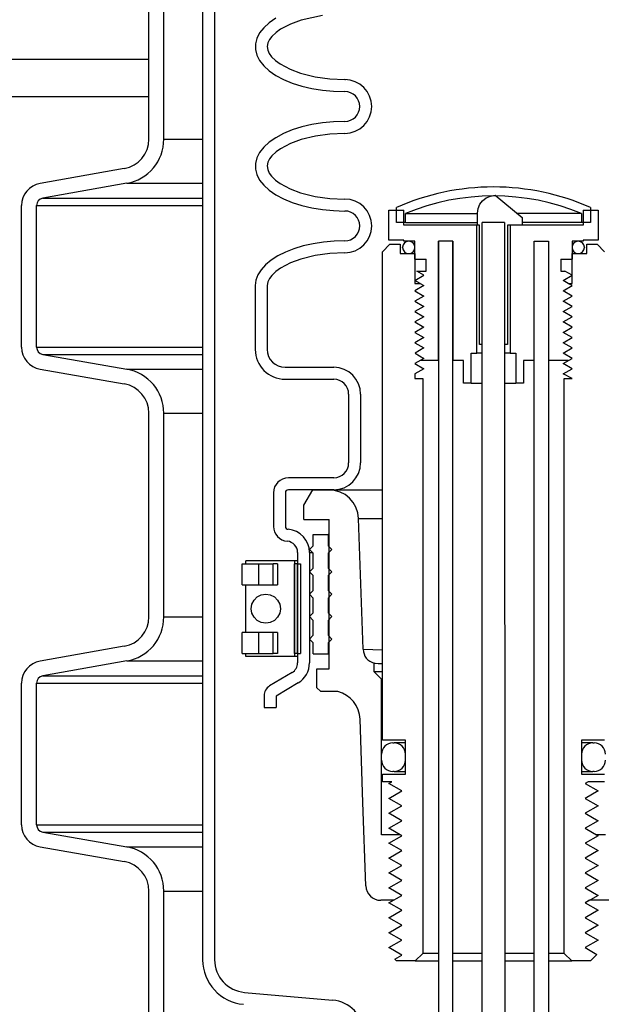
# Model space of a CAD drawing. Extents: x 1529 to 4201, y -422 to 622.
# Tile 386 of 460: x 3573.5 to 3578.36, y 487.89 to 496.12. Entities that reach past the tile are written whole.
import ezdxf

# ---------------------------------------------------------------- set-up
doc = ezdxf.new("R2010")
doc.units = 0
doc.header["$MEASUREMENT"] = 0
doc.layers.add('SPILL-BUCKET', color=1, linetype='CONTINUOUS')
doc.layers.add('TANK-SLAB', color=6, linetype='CONTINUOUS')

msp = doc.modelspace()

# ---------------------------------------------------------------- linework, layer by layer
at = {"layer": 'SPILL-BUCKET', "color": 1, "linetype": 'Continuous'}
for p, q in [((3575.02578, 502.4563), (3575.02578, 488.25874)), ((3575.12572, 502.4563), (3575.12572, 488.25874)), ((3574.57672, 495.12461), (3574.57672, 496.8281)), ((3574.70163, 495.12461), (3574.70163, 496.8281)), ((3575.58281, 496.09869), (3575.53746, 496.05745)), ((3575.63813, 496.13676), (3575.58281, 496.09869)), ((3575.76173, 496.08829), (3575.67879, 496.04438)), ((3575.84962, 496.12074), (3575.76173, 496.08829)), ((3576.03018, 496.16054), (3575.84962, 496.12074)), ((3575.50281, 496.0137), (3575.47941, 495.96811)), ((3575.53746, 496.05745), (3575.50281, 496.0137)), ((3575.64048, 496.0169), (3575.6062, 495.98458)), ((3575.67879, 496.04438), (3575.64048, 496.0169)), ((3575.47941, 495.96811), (3575.46761, 495.92142)), ((3575.5723, 495.93122), (3575.56611, 495.90068)), ((3575.58672, 495.95944), (3575.5723, 495.93122)), ((3575.6062, 495.98458), (3575.58672, 495.95944)), ((3575.46761, 495.92142), (3575.46761, 495.87436)), ((3575.46761, 495.87436), (3575.47941, 495.82767)), ((3575.56611, 495.90068), (3575.57054, 495.86991)), ((3575.57054, 495.86991), (3575.58378, 495.84111)), ((3575.58378, 495.84111), (3575.60268, 495.81522)), ((3575.47941, 495.82767), (3575.50281, 495.78209)), ((3575.50281, 495.78209), (3575.53746, 495.73834)), ((3575.60268, 495.81522), (3575.63644, 495.78216)), ((3575.63644, 495.78216), (3575.67449, 495.75419)), ((3575.53746, 495.73834), (3575.58281, 495.6971)), ((3575.58281, 495.6971), (3575.63813, 495.65902)), ((3575.67449, 495.75419), (3575.75722, 495.70942)), ((3575.75722, 495.70942), (3575.84519, 495.67644)), ((3575.84519, 495.67644), (3575.96645, 495.64579)), ((3575.63813, 495.65902), (3575.70256, 495.62472)), ((3575.70256, 495.62472), (3575.77508, 495.59472)), ((3575.77508, 495.59472), (3575.85455, 495.5695)), ((3575.96645, 495.64579), (3576.09026, 495.62851)), ((3576.09026, 495.62851), (3576.21562, 495.62308)), ((3576.21562, 495.62308), (3576.22161, 495.62308)), ((3575.85455, 495.5695), (3575.93972, 495.54947)), ((3575.93972, 495.54947), (3576.02923, 495.53492)), ((3576.02923, 495.53492), (3576.12168, 495.52611)), ((3576.12168, 495.52611), (3576.21562, 495.52315)), ((3576.12168, 495.27037), (3576.02923, 495.26155)), ((3576.21562, 495.27332), (3576.12168, 495.27037)), ((3575.77508, 495.20175), (3575.70256, 495.17175)), ((3575.85455, 495.22697), (3575.77508, 495.20175)), ((3575.93972, 495.247), (3575.85455, 495.22697)), ((3576.02923, 495.26155), (3575.93972, 495.247)), ((3575.58281, 495.09937), (3575.53746, 495.05814)), ((3575.63813, 495.13745), (3575.58281, 495.09937)), ((3575.70256, 495.17175), (3575.63813, 495.13745)), ((3575.84962, 495.12142), (3575.76173, 495.08898)), ((3575.96941, 495.15127), (3575.84962, 495.12142)), ((3576.0915, 495.1681), (3575.96941, 495.15127)), ((3576.21562, 495.17339), (3576.0915, 495.1681)), ((3575.53746, 495.05814), (3575.50281, 495.01438)), ((3575.64048, 495.01759), (3575.6062, 494.98526)), ((3575.67879, 495.04506), (3575.64048, 495.01759)), ((3575.76173, 495.08898), (3575.67879, 495.04506)), ((3575.47941, 494.9688), (3575.46761, 494.92211)), ((3575.50281, 495.01438), (3575.47941, 494.9688)), ((3575.58672, 494.96013), (3575.5723, 494.9319)), ((3575.6062, 494.98526), (3575.58672, 494.96013)), ((3574.37027, 494.87858), (3573.66666, 494.75451)), ((3575.46761, 494.92211), (3575.46761, 494.87505)), ((3575.46761, 494.87505), (3575.47941, 494.82836)), ((3575.5723, 494.9319), (3575.56611, 494.90137)), ((3575.56611, 494.90137), (3575.57054, 494.8706)), ((3575.57054, 494.8706), (3575.58378, 494.8418)), ((3575.47941, 494.82836), (3575.50281, 494.78278)), ((3575.50281, 494.78278), (3575.53746, 494.73902)), ((3575.58378, 494.8418), (3575.60268, 494.81591)), ((3575.60268, 494.81591), (3575.63644, 494.78284)), ((3575.63644, 494.78284), (3575.67449, 494.75488)), ((3574.39196, 494.75556), (3573.68834, 494.63149)), ((3575.53746, 494.73902), (3575.58281, 494.69778)), ((3575.58281, 494.69778), (3575.63813, 494.6597)), ((3575.67449, 494.75488), (3575.75722, 494.71011)), ((3575.75722, 494.71011), (3575.84519, 494.67712)), ((3575.63813, 494.6597), (3575.70256, 494.6254)), ((3575.70256, 494.6254), (3575.77508, 494.5954)), ((3575.84519, 494.67712), (3575.96645, 494.64648)), ((3575.96645, 494.64648), (3576.09026, 494.62919)), ((3576.09026, 494.62919), (3576.21562, 494.62377)), ((3577.34501, 494.57981), (3577.36839, 494.6103)), ((3577.36839, 494.6103), (3577.39894, 494.63339)), ((3577.39894, 494.63339), (3577.4344, 494.64835)), ((3577.4344, 494.64835), (3577.47236, 494.65512)), ((3577.47236, 494.65512), (3577.7001, 494.46852)), ((3573.51182, 493.38546), (3573.51182, 494.56999)), ((3573.63673, 493.38546), (3573.63673, 494.56999)), ((3575.77508, 494.5954), (3575.85455, 494.57019)), ((3575.85455, 494.57019), (3575.93972, 494.55015)), ((3575.93972, 494.55015), (3576.02923, 494.5356)), ((3576.02923, 494.5356), (3576.12168, 494.52679)), ((3576.12168, 494.52679), (3576.21562, 494.52383)), ((3576.58472, 494.53098), (3576.70963, 494.53098)), ((3576.58472, 494.28115), (3576.58472, 494.53098)), ((3576.70963, 494.40606), (3576.70963, 494.53098)), ((3577.32496, 494.506), (3577.33015, 494.54425)), ((3577.33015, 494.54425), (3577.34501, 494.57981)), ((3578.20861, 494.53098), (3578.33352, 494.53098)), ((3578.20861, 494.53098), (3578.20861, 494.40606)), ((3578.33352, 494.53098), (3578.33352, 494.28115)), ((3577.32496, 494.40606), (3577.32496, 494.506)), ((3577.7001, 494.46852), (3577.7001, 494.40606)), ((3577.31857, 494.40606), (3576.70963, 494.40606)), ((3577.31857, 493.3343), (3577.31857, 494.40606)), ((3577.34201, 494.40606), (3577.32496, 494.40606)), ((3577.34201, 493.40675), (3577.34201, 494.40606)), ((3577.36482, 493.40675), (3577.36482, 494.42819)), ((3577.55219, 494.42819), (3577.55219, 493.40675)), ((3577.7001, 494.40606), (3577.57623, 494.40606)), ((3577.57623, 494.40606), (3577.57623, 493.40675)), ((3577.59968, 494.40606), (3577.59968, 493.3343)), ((3578.20861, 494.40606), (3577.59968, 494.40606)), ((3576.70963, 494.28115), (3576.58472, 494.28115)), ((3576.70963, 494.27116), (3576.70963, 494.28115)), ((3578.33352, 494.28115), (3578.20861, 494.28115)), ((3578.20861, 494.28115), (3578.20861, 494.27116)), ((3575.78986, 494.20767), (3575.71862, 494.17976)), ((3575.86732, 494.23108), (3575.78986, 494.20767)), ((3575.94985, 494.24965), (3575.86732, 494.23108)), ((3576.03626, 494.26311), (3575.94985, 494.24965)), ((3576.12528, 494.27127), (3576.03626, 494.26311)), ((3576.21562, 494.274), (3576.12528, 494.27127)), ((3576.80207, 494.27116), (3576.70963, 494.27116)), ((3576.80207, 494.12126), (3576.80207, 494.27116)), ((3576.99944, 494.27116), (3576.99944, 482.96388)), ((3576.99944, 493.27184), (3576.99944, 494.27116)), ((3577.11935, 494.27116), (3576.99944, 494.27116)), ((3577.11935, 482.96388), (3577.11935, 494.27116)), ((3577.11935, 494.27116), (3577.11935, 493.27184)), ((3577.79889, 494.27116), (3577.91881, 494.27116)), ((3577.79889, 494.27116), (3577.91881, 494.27116)), ((3577.79889, 482.96388), (3577.79889, 494.27116)), ((3577.79889, 493.27184), (3577.79889, 494.27116)), ((3577.91881, 494.27116), (3577.91881, 493.27184)), ((3577.91881, 494.27116), (3577.91881, 482.96388)), ((3578.11617, 494.27116), (3578.11617, 494.12126)), ((3578.20861, 494.27116), (3578.11617, 494.27116)), ((3575.5988, 494.11214), (3575.55198, 494.07341)), ((3575.65462, 494.14776), (3575.5988, 494.11214)), ((3575.71862, 494.17976), (3575.65462, 494.14776)), ((3575.84832, 494.1217), (3575.75997, 494.08889)), ((3575.96853, 494.15179), (3575.84832, 494.1217)), ((3576.09105, 494.16875), (3575.96853, 494.15179)), ((3576.21562, 494.17407), (3576.09105, 494.16875)), ((3576.80207, 494.12126), (3576.89701, 494.12126)), ((3576.89701, 494.02133), (3576.89701, 494.12126)), ((3578.02124, 494.12126), (3578.02124, 494.02133)), ((3578.02124, 494.12126), (3578.11617, 494.12126)), ((3575.51484, 494.03215), (3575.48791, 493.98894)), ((3575.55198, 494.07341), (3575.51484, 494.03215)), ((3575.67662, 494.04435), (3575.63862, 494.0168)), ((3575.75997, 494.08889), (3575.67662, 494.04435)), ((3575.48791, 493.98894), (3575.4716, 493.94443)), ((3575.58546, 493.95893), (3575.57146, 493.93039)), ((3575.60476, 493.98433), (3575.58546, 493.95893)), ((3575.63862, 494.0168), (3575.60476, 493.98433)), ((3576.80207, 493.94288), (3576.87736, 493.98635)), ((3576.81678, 494.02133), (3576.89701, 494.02133)), ((3576.87736, 493.98635), (3576.81678, 494.02133)), ((3578.02124, 494.02133), (3578.05559, 494.02133)), ((3578.04088, 493.94288), (3578.11617, 493.98635)), ((3578.11617, 493.98635), (3578.05559, 494.02133)), ((3575.4716, 493.94443), (3575.46613, 493.89926)), ((3575.46613, 493.89926), (3575.46613, 493.36595)), ((3575.57146, 493.93039), (3575.56606, 493.89926)), ((3575.56606, 493.89926), (3575.56606, 493.36595)), ((3576.84448, 493.9184), (3576.80207, 493.94288)), ((3578.08329, 493.9184), (3578.04088, 493.94288)), ((3577.36482, 493.40675), (3577.34201, 493.40675)), ((3577.57623, 493.40675), (3577.55219, 493.40675)), ((3573.68834, 493.32395), (3574.39196, 493.19988)), ((3577.27175, 493.3343), (3577.31857, 493.3343)), ((3577.27175, 493.08447), (3577.27175, 493.3343)), ((3577.33063, 493.3343), (3577.31857, 493.3343)), ((3577.36475, 493.3343), (3577.33063, 493.3343)), ((3577.58727, 493.3343), (3577.55224, 493.3343)), ((3577.59968, 493.3343), (3577.58727, 493.3343)), ((3577.59968, 493.3343), (3577.64649, 493.3343)), ((3577.64649, 493.3343), (3577.64649, 493.08447)), ((3575.71596, 493.21605), (3576.12254, 493.21605)), ((3576.99944, 493.27184), (3576.84448, 493.27184)), ((3577.20929, 493.27184), (3577.11935, 493.27184)), ((3577.20929, 493.08447), (3577.20929, 493.27184)), ((3577.79889, 493.27184), (3577.70895, 493.27184)), ((3577.70895, 493.27184), (3577.70895, 493.08447)), ((3578.08328, 493.27184), (3577.91881, 493.27184)), ((3573.66666, 493.20093), (3574.37027, 493.07687)), ((3575.71596, 493.11612), (3576.12254, 493.11612)), ((3577.27175, 493.08447), (3577.20929, 493.08447)), ((3577.27175, 493.08447), (3577.27809, 493.08447)), ((3577.27809, 493.08447), (3577.29667, 493.08447)), ((3577.29667, 493.08447), (3577.32624, 493.08447)), ((3577.32624, 493.08447), (3577.3648, 493.08447)), ((3577.55219, 493.08447), (3577.59124, 493.08447)), ((3577.59124, 493.08447), (3577.62121, 493.08447)), ((3577.62121, 493.08447), (3577.64006, 493.08447)), ((3577.64006, 493.08447), (3577.64649, 493.08447)), ((3577.70895, 493.08447), (3577.64649, 493.08447)), ((3576.24745, 492.99121), (3576.24745, 492.41585)), ((3576.34738, 492.99121), (3576.34738, 492.41585)), ((3574.57672, 491.12735), (3574.57672, 492.83083)), ((3574.70163, 491.12735), (3574.70163, 492.83083)), ((3576.12254, 492.29093), (3575.74342, 492.29093)), ((3575.6185, 492.16602), (3575.6185, 491.88496)), ((3575.71844, 492.16602), (3575.71844, 491.88496)), ((3576.12254, 492.191), (3575.74342, 492.191)), ((3575.82024, 491.66701), (3575.82024, 490.74218)), ((3575.92017, 491.66701), (3575.92017, 490.74218)), ((3575.35565, 491.39598), (3575.35565, 491.57086)), ((3575.35565, 491.57086), (3575.36184, 491.57086)), ((3575.36184, 491.57086), (3575.38009, 491.57086)), ((3575.38009, 491.57086), (3575.40944, 491.57086)), ((3575.38063, 491.57086), (3575.38259, 491.57086)), ((3575.38259, 491.57086), (3575.38844, 491.57086)), ((3575.39434, 491.59584), (3575.38844, 491.59584)), ((3575.38844, 491.57086), (3575.38844, 491.59584)), ((3575.41169, 491.59584), (3575.39434, 491.59584)), ((3575.40944, 491.57086), (3575.44835, 491.57086)), ((3575.43949, 491.59584), (3575.41169, 491.59584)), ((3575.47612, 491.59584), (3575.43949, 491.59584)), ((3575.44835, 491.57086), (3575.49478, 491.57086)), ((3575.51944, 491.59584), (3575.47612, 491.59584)), ((3575.49478, 491.57086), (3575.55875, 491.57086)), ((3575.49478, 491.57086), (3575.49478, 491.39598)), ((3575.56696, 491.59584), (3575.51944, 491.59584)), ((3575.55875, 491.57086), (3575.61663, 491.57086)), ((3575.61589, 491.59584), (3575.56696, 491.59584)), ((3575.6634, 491.59584), (3575.61589, 491.59584)), ((3575.653, 491.57086), (3575.61662, 491.57086)), ((3575.61662, 491.39598), (3575.61662, 491.57086)), ((3575.653, 491.57086), (3575.653, 491.39598)), ((3575.70673, 491.59584), (3575.6634, 491.59584)), ((3575.74336, 491.59584), (3575.70673, 491.59584)), ((3575.77116, 491.59584), (3575.74336, 491.59584)), ((3575.78851, 491.59584), (3575.77116, 491.59584)), ((3575.79441, 491.59584), (3575.78851, 491.59584)), ((3575.79441, 491.59584), (3575.79441, 490.79639)), ((3575.79441, 491.57086), (3575.79484, 491.57086)), ((3575.80751, 491.59584), (3575.79442, 491.59584)), ((3575.79484, 491.57086), (3575.79526, 491.57086)), ((3575.82024, 491.57086), (3575.79526, 491.57086)), ((3575.79526, 490.82137), (3575.79526, 491.57086)), ((3575.82024, 491.59584), (3575.80751, 491.59584)), ((3575.82024, 491.57086), (3575.82024, 490.82137)), ((3575.82024, 490.82137), (3575.82024, 491.57086)), ((3575.82024, 491.57086), (3575.84522, 491.57086)), ((3575.84522, 491.57086), (3575.84522, 490.82137)), ((3575.35565, 491.39598), (3575.36184, 491.39598)), ((3575.36184, 491.39598), (3575.38009, 491.39598)), ((3575.38009, 491.39598), (3575.40944, 491.39598)), ((3575.38063, 491.39598), (3575.38259, 491.39598)), ((3575.38259, 491.39598), (3575.38844, 491.39598)), ((3575.38844, 490.99625), (3575.38844, 491.39597)), ((3575.40944, 491.39598), (3575.44836, 491.39598)), ((3575.44836, 491.39598), (3575.49478, 491.39598)), ((3575.49478, 491.39598), (3575.55875, 491.39598)), ((3575.55875, 491.39598), (3575.61663, 491.39598)), ((3575.61662, 491.39598), (3575.653, 491.39598)), ((3575.79441, 491.39598), (3575.79484, 491.39598)), ((3575.79484, 491.39598), (3575.79526, 491.39598)), ((3575.79517, 491.28784), (3575.79443, 491.28874)), ((3575.36184, 490.99625), (3575.35565, 490.99625)), ((3575.35565, 490.82137), (3575.35565, 490.99625)), ((3575.38009, 490.99625), (3575.36184, 490.99625)), ((3575.40944, 490.99625), (3575.38009, 490.99625)), ((3575.38259, 490.99625), (3575.38063, 490.99625)), ((3575.38844, 490.99625), (3575.38259, 490.99625)), ((3575.44836, 490.99625), (3575.40944, 490.99625)), ((3575.49478, 490.99625), (3575.44836, 490.99625)), ((3575.55875, 490.99625), (3575.49478, 490.99625)), ((3575.49478, 490.99625), (3575.49478, 490.82137)), ((3575.61663, 490.99625), (3575.55875, 490.99625)), ((3575.61662, 490.82137), (3575.61662, 490.99625)), ((3575.653, 490.99625), (3575.61662, 490.99625)), ((3575.653, 490.99625), (3575.653, 490.82137)), ((3575.79484, 490.99625), (3575.79441, 490.99625)), ((3575.79526, 490.99625), (3575.79484, 490.99625)), ((3574.37027, 490.88131), (3573.66666, 490.75725)), ((3575.35565, 490.82137), (3575.36184, 490.82137)), ((3575.36184, 490.82137), (3575.38009, 490.82137)), ((3575.38009, 490.82137), (3575.40944, 490.82137)), ((3575.38063, 490.82137), (3575.38259, 490.82137)), ((3575.38259, 490.82137), (3575.38844, 490.82137)), ((3575.38844, 490.79639), (3575.38844, 490.82137)), ((3575.40944, 490.82137), (3575.44835, 490.82137)), ((3575.44835, 490.82137), (3575.49478, 490.82137)), ((3575.49478, 490.82137), (3575.55875, 490.82137)), ((3575.55875, 490.82137), (3575.61663, 490.82137)), ((3575.653, 490.82137), (3575.61662, 490.82137)), ((3575.79441, 490.82137), (3575.79484, 490.82137)), ((3575.79484, 490.82137), (3575.79526, 490.82137)), ((3575.82024, 490.82137), (3575.79526, 490.82137)), ((3575.82024, 490.82137), (3575.84522, 490.82137)), ((3574.39196, 490.75829), (3573.68834, 490.63423)), ((3575.39434, 490.79639), (3575.38844, 490.79639)), ((3575.41169, 490.79639), (3575.39434, 490.79639)), ((3575.43949, 490.79639), (3575.41169, 490.79639)), ((3575.47612, 490.79639), (3575.43949, 490.79639)), ((3575.51944, 490.79639), (3575.47612, 490.79639)), ((3575.56696, 490.79639), (3575.51944, 490.79639)), ((3575.61589, 490.79639), (3575.56696, 490.79639)), ((3575.6634, 490.79639), (3575.61589, 490.79639)), ((3575.70673, 490.79639), (3575.6634, 490.79639)), ((3575.74336, 490.79639), (3575.70673, 490.79639)), ((3575.77116, 490.79639), (3575.74336, 490.79639)), ((3575.78851, 490.79639), (3575.77116, 490.79639)), ((3575.79441, 490.79639), (3575.78851, 490.79639)), ((3575.80751, 490.79639), (3575.79442, 490.79639)), ((3575.82024, 490.79639), (3575.80751, 490.79639)), ((3575.77455, 490.66172), (3575.58613, 490.54932)), ((3573.51182, 489.38819), (3573.51182, 490.57272)), ((3573.63673, 489.38819), (3573.63673, 490.57272)), ((3575.82574, 490.5759), (3575.64037, 490.46532)), ((3575.54043, 490.46887), (3575.54043, 490.36856)), ((3575.64037, 490.46532), (3575.64037, 490.36856)), ((3575.54043, 490.36856), (3575.64037, 490.36856)), ((3576.66304, 490.07302), (3576.6362, 490.07302)), ((3576.72213, 490.07302), (3576.66304, 490.07302)), ((3576.63621, 489.83319), (3576.66306, 489.83319)), ((3576.66306, 489.83319), (3576.72213, 489.83319)), ((3573.68834, 489.32668), (3574.39196, 489.20262)), ((3576.67977, 489.30414), (3576.52226, 489.30414)), ((3578.39598, 489.30414), (3578.32039, 489.30414)), ((3573.66666, 489.20367), (3574.37027, 489.0796)), ((3574.57672, 487.62974), (3574.57672, 488.83357)), ((3574.70163, 487.62974), (3574.70163, 488.83357)), ((3578.26243, 488.75585), (3578.22534, 488.73444)), ((3578.53529, 488.75585), (3578.26607, 488.75585)), ((3575.37658, 487.98498), (3576.1126, 487.92058))]:
    msp.add_line(p, q, dxfattribs=at)
at = {"layer": 'SPILL-BUCKET', "color": 7}
for p, q in [((3574.70163, 495.12461), (3575.02578, 495.12461)), ((3574.39196, 494.75556), (3575.02578, 494.75556)), ((3573.68834, 494.6315), (3575.02578, 494.6315)), ((3573.63673, 494.56999), (3575.02578, 494.56999)), ((3576.72213, 494.50315), (3577.32496, 494.50315)), ((3578.19612, 494.50315), (3577.65784, 494.50315)), ((3576.72213, 494.4282), (3577.32496, 494.4282)), ((3578.19612, 494.4282), (3577.7001, 494.4282)), ((3573.63673, 493.38546), (3575.02578, 493.38546)), ((3573.68834, 493.32395), (3575.02578, 493.32395)), ((3574.39196, 493.19989), (3575.02578, 493.19989)), ((3574.70163, 492.83083), (3575.02578, 492.83083)), ((3576.08043, 492.191), (3576.52976, 492.191)), ((3576.3301, 491.94989), (3576.52976, 491.94989)), ((3574.70163, 491.12735), (3575.02578, 491.12735)), ((3576.3683, 490.85618), (3576.52976, 490.85067)), ((3574.39196, 490.75829), (3575.02578, 490.75829)), ((3573.63673, 490.57272), (3575.02578, 490.57272)), ((3573.68834, 490.63423), (3575.02578, 490.63423)), ((3573.63673, 489.38819), (3575.02578, 489.38819)), ((3573.68834, 489.32668), (3575.02578, 489.32668)), ((3574.39196, 489.20262), (3575.02578, 489.20262)), ((3574.70163, 488.83357), (3575.02578, 488.83357))]:
    msp.add_line(p, q, dxfattribs=at)
at = {"layer": 'SPILL-BUCKET', "color": 7, "linetype": 'Continuous'}
for p, q in [((3576.64718, 494.4282), (3576.64718, 494.55251)), ((3578.27107, 494.55251), (3578.27107, 494.4282)), ((3576.72213, 494.4282), (3576.72213, 494.50315)), ((3578.19612, 494.50315), (3578.19612, 494.4282)), ((3576.72213, 494.4282), (3576.64718, 494.4282)), ((3578.27107, 494.4282), (3578.19612, 494.4282)), ((3575.95015, 491.81626), (3576.07507, 491.81626)), ((3575.95015, 491.72257), (3575.95015, 491.81626)), ((3576.07507, 491.81626), (3576.07507, 491.72257)), ((3576.07719, 491.81626), (3576.07507, 491.81626)), ((3576.08354, 491.81626), (3576.07719, 491.81626)), ((3575.91892, 491.69134), (3575.95015, 491.72257)), ((3576.07719, 491.72257), (3576.07507, 491.72257)), ((3576.07507, 491.72257), (3576.10629, 491.69134)), ((3576.08354, 491.72257), (3576.07719, 491.72257)), ((3575.95015, 491.66012), (3575.91892, 491.69134)), ((3575.92017, 491.66701), (3575.92595, 491.66701)), ((3575.92595, 491.66701), (3575.94329, 491.66701)), ((3575.95015, 491.5352), (3575.95015, 491.66012)), ((3576.10629, 491.69134), (3576.07507, 491.66012)), ((3576.07507, 491.66012), (3576.07507, 491.5352)), ((3576.07719, 491.66012), (3576.07507, 491.66012)), ((3576.08354, 491.66012), (3576.07719, 491.66012)), ((3575.91892, 491.50397), (3575.95015, 491.5352)), ((3575.95015, 491.47274), (3575.91892, 491.50397)), ((3575.95015, 491.34783), (3575.95015, 491.47274)), ((3576.07719, 491.5352), (3576.07507, 491.5352)), ((3576.07507, 491.5352), (3576.10629, 491.50397)), ((3576.10629, 491.50397), (3576.07507, 491.47274)), ((3576.07507, 491.47274), (3576.07507, 491.34783)), ((3576.07719, 491.47274), (3576.07507, 491.47274)), ((3576.08354, 491.5352), (3576.07719, 491.5352)), ((3576.08354, 491.47274), (3576.07719, 491.47274)), ((3575.48296, 491.2939), (3575.51695, 491.31107)), ((3575.51695, 491.31107), (3575.55463, 491.31698)), ((3575.55463, 491.31698), (3575.59231, 491.31107)), ((3575.59231, 491.31107), (3575.6263, 491.2939)), ((3575.91892, 491.3166), (3575.95015, 491.34783)), ((3575.95015, 491.28537), (3575.91892, 491.3166)), ((3576.07507, 491.34783), (3576.10629, 491.3166)), ((3576.07719, 491.34783), (3576.07507, 491.34783)), ((3576.10629, 491.3166), (3576.07507, 491.28537)), ((3576.08354, 491.34783), (3576.07719, 491.34783)), ((3575.43269, 491.19612), (3575.43866, 491.23347)), ((3575.43866, 491.23347), (3575.45598, 491.26716)), ((3575.45598, 491.26716), (3575.48296, 491.2939)), ((3575.6263, 491.2939), (3575.65327, 491.26716)), ((3575.65327, 491.26716), (3575.67059, 491.23347)), ((3575.67059, 491.23347), (3575.67656, 491.19612)), ((3575.95015, 491.16046), (3575.95015, 491.28537)), ((3576.07507, 491.28537), (3576.07507, 491.16046)), ((3576.07719, 491.28537), (3576.07507, 491.28537)), ((3576.08354, 491.28537), (3576.07719, 491.28537)), ((3575.43866, 491.15877), (3575.43269, 491.19612)), ((3575.45598, 491.12507), (3575.43866, 491.15877)), ((3575.67059, 491.15877), (3575.65327, 491.12507)), ((3575.67656, 491.19612), (3575.67059, 491.15877)), ((3575.91892, 491.12923), (3575.95015, 491.16046)), ((3576.07507, 491.16046), (3576.10629, 491.12923)), ((3576.07719, 491.16046), (3576.07507, 491.16046)), ((3576.08354, 491.16046), (3576.07719, 491.16046)), ((3575.48296, 491.09833), (3575.45598, 491.12507)), ((3575.51695, 491.08116), (3575.48296, 491.09833)), ((3575.55463, 491.07525), (3575.51695, 491.08116)), ((3575.59231, 491.08116), (3575.55463, 491.07525)), ((3575.57808, 491.07515), (3575.57774, 491.07532)), ((3575.6263, 491.09833), (3575.59231, 491.08116)), ((3575.65327, 491.12507), (3575.6263, 491.09833)), ((3575.95015, 491.098), (3575.91892, 491.12923)), ((3575.95015, 490.97308), (3575.95015, 491.098)), ((3576.10629, 491.12923), (3576.07507, 491.098)), ((3576.07719, 491.098), (3576.07507, 491.098)), ((3576.07507, 491.098), (3576.07507, 490.97308)), ((3576.08354, 491.098), (3576.07719, 491.098)), ((3575.91892, 490.94186), (3575.95015, 490.97308)), ((3575.95015, 490.91063), (3575.91892, 490.94186)), ((3575.95015, 490.81694), (3575.95015, 490.91063)), ((3576.07507, 490.97308), (3576.10629, 490.94186)), ((3576.07719, 490.97308), (3576.07507, 490.97308)), ((3576.10629, 490.94186), (3576.07507, 490.91063)), ((3576.07507, 490.91063), (3576.07507, 490.81694)), ((3576.07719, 490.91063), (3576.07507, 490.91063)), ((3576.08354, 490.97308), (3576.07719, 490.97308)), ((3576.08354, 490.91063), (3576.07719, 490.91063)), ((3575.95015, 490.81694), (3576.07507, 490.81694)), ((3576.07719, 490.81694), (3576.07507, 490.81694)), ((3576.08354, 490.81694), (3576.07719, 490.81694)), ((3576.46766, 490.66852), (3576.4598, 490.66852)), ((3576.49109, 490.66852), (3576.46766, 490.66852)), ((3576.52973, 490.66852), (3576.49109, 490.66852)), ((3576.6172, 490.07302), (3576.62719, 490.07302)), ((3576.6362, 490.07302), (3576.62719, 490.07302)), ((3578.29105, 490.07302), (3578.28204, 490.07302)), ((3578.29105, 490.07302), (3578.30104, 490.07302)), ((3576.52226, 489.92813), (3576.52226, 489.97809)), ((3576.72213, 489.92813), (3576.72213, 489.97809)), ((3578.19612, 489.97809), (3578.19612, 489.92813)), ((3576.62719, 489.83319), (3576.6172, 489.83319)), ((3576.62719, 489.83319), (3576.63621, 489.83319)), ((3578.28204, 489.83319), (3578.29105, 489.83319)), ((3578.30104, 489.83319), (3578.29105, 489.83319))]:
    msp.add_line(p, q, dxfattribs=at)
at = {"layer": 'SPILL-BUCKET', "color": 8, "linetype": 'Continuous'}
for p, q in [((3577.55219, 494.42819), (3577.36482, 494.42819)), ((3577.55219, 494.42819), (3577.36482, 494.42819)), ((3577.36482, 486.18383), (3577.36482, 494.42819)), ((3577.55219, 494.42819), (3577.55281, 486.18383)), ((3576.99944, 488.31173), (3576.86753, 488.31173)), ((3577.3648, 488.31173), (3577.11935, 488.31173)), ((3577.79889, 488.31173), (3577.55218, 488.31173)), ((3578.05072, 488.31173), (3577.91881, 488.31173)), ((3576.80507, 488.24927), (3576.99944, 488.24927)), ((3577.11935, 488.24927), (3577.36487, 488.24927)), ((3577.55223, 488.24927), (3577.79889, 488.24927)), ((3577.91881, 488.24927), (3578.11317, 488.24927))]:
    msp.add_line(p, q, dxfattribs=at)
at = {"layer": 'SPILL-BUCKET', "color": 3, "linetype": 'Continuous'}
for p, q in [((3576.69914, 494.21869), (3576.69914, 494.22069)), ((3576.74961, 494.27116), (3576.75161, 494.27116)), ((3576.80207, 494.21869), (3576.80207, 494.22069)), ((3578.11617, 494.22069), (3578.11617, 494.21869)), ((3578.2191, 494.22069), (3578.2191, 494.21869)), ((3576.75161, 494.16822), (3576.74961, 494.16822)), ((3578.16864, 494.16822), (3578.16664, 494.16822))]:
    msp.add_line(p, q, dxfattribs=at)
at = {"layer": 'SPILL-BUCKET', "linetype": 'Continuous'}
for p, q in [((3575.87271, 492.06119), (3575.94765, 492.191)), ((3575.94765, 492.191), (3576.08043, 492.191)), ((3575.87271, 491.94117), (3575.87271, 492.06119)), ((3575.87271, 491.94117), (3576.08356, 491.94117)), ((3576.08356, 490.69203), (3576.08356, 491.94117)), ((3576.3683, 490.85618), (3576.3301, 491.94989)), ((3576.4598, 490.66852), (3576.4598, 490.74015)), ((3576.46897, 490.73828), (3576.45986, 490.74014)), ((3576.49543, 490.73547), (3576.46897, 490.73828)), ((3576.52976, 490.73427), (3576.49543, 490.73547)), ((3575.98201, 490.69203), (3576.08356, 490.69203)), ((3575.98201, 490.53373), (3575.98201, 490.69203)), ((3576.4598, 490.66852), (3576.52226, 490.60607)), ((3576.52226, 489.30414), (3576.52226, 490.60607)), ((3576.52226, 490.60607), (3576.52414, 490.60607)), ((3576.52414, 490.60607), (3576.52976, 490.60607)), ((3576.01108, 490.50465), (3575.98201, 490.53373)), ((3576.01108, 490.50465), (3576.15376, 490.50465)), ((3576.36693, 489.57371), (3576.34258, 490.27102)), ((3578.25518, 490.07302), (3578.19612, 490.07302)), ((3578.28204, 490.07302), (3578.25518, 490.07302)), ((3578.19612, 489.83319), (3578.2552, 489.83319)), ((3578.2552, 489.83319), (3578.28204, 489.83319)), ((3576.39128, 488.8764), (3576.36693, 489.57371)), ((3576.62181, 488.75585), (3576.51612, 488.75585))]:
    msp.add_line(p, q, dxfattribs=at)
at = {"layer": 'SPILL-BUCKET', "color": 1, "linetype": 'Continuous'}
msp.add_lwpolyline([(3576.6929, 488.7969), (3576.58472, 488.85935), (3576.6929, 488.92181), (3576.58472, 488.98427), (3576.6929, 489.04673), (3576.58472, 489.10918), (3576.6929, 489.17164), (3576.58472, 489.2341), (3576.6929, 489.29655), (3576.58472, 489.35901), (3576.6929, 489.42147), (3576.58472, 489.48393), (3576.6929, 489.54638), (3576.58472, 489.60884), (3576.6929, 489.6713), (3576.58472, 489.73376), (3576.60982, 489.74825), (3576.58472, 489.74825), (3576.52976, 489.74825), (3576.52976, 489.8107), (3576.72213, 489.8107), (3576.72213, 490.09551), (3576.52976, 490.09551), (3576.52976, 494.18272), (3576.59221, 494.24517), (3576.67715, 494.24517), (3576.67715, 494.16822), (3576.80207, 494.16822), (3576.80207, 493.9184), (3576.84448, 493.9184), (3576.87736, 493.89941), (3576.80207, 493.85594), (3576.87736, 493.81247), (3576.80207, 493.769), (3576.87736, 493.72553), (3576.80207, 493.68206), (3576.87736, 493.63859), (3576.80207, 493.59512), (3576.87736, 493.55165), (3576.80207, 493.50818), (3576.87736, 493.46471), (3576.80207, 493.42124), (3576.87736, 493.37777), (3576.80315, 493.33367), (3576.87736, 493.29083), (3576.80207, 493.24736), (3576.87736, 493.20388), (3576.80207, 493.16042), (3576.80207, 493.12094), (3576.86753, 493.12094), (3576.86753, 488.31173), (3576.80507, 488.24927), (3576.64718, 488.24927), (3576.6335, 488.26294), (3576.6929, 488.29724), (3576.58472, 488.35969), (3576.6929, 488.42215), (3576.58472, 488.48461), (3576.6929, 488.54707), (3576.58472, 488.60952), (3576.6929, 488.67198), (3576.58472, 488.73444)], close=True, dxfattribs=at)
at = {"layer": 'SPILL-BUCKET', "linetype": 'Continuous'}
for points in [[(3578.38849, 489.74825), (3578.33352, 489.74825), (3578.25044, 489.74825), (3578.25044, 489.74825), (3578.22534, 489.73376), (3578.33352, 489.6713), (3578.22534, 489.60884), (3578.33352, 489.54638), (3578.22534, 489.48393), (3578.33352, 489.42147), (3578.22534, 489.35901), (3578.33352, 489.29655), (3578.22534, 489.2341), (3578.33352, 489.17164), (3578.22534, 489.10918), (3578.33352, 489.04673), (3578.22534, 488.98427), (3578.33352, 488.92181), (3578.22534, 488.85935), (3578.33352, 488.7969), (3578.22534, 488.73444), (3578.33352, 488.67198), (3578.22534, 488.60952), (3578.33352, 488.54707), (3578.22534, 488.48461), (3578.33352, 488.42215), (3578.22534, 488.35969), (3578.32434, 488.30254), (3578.27107, 488.24927), (3578.11317, 488.24927), (3578.05072, 488.31173), (3578.05072, 493.12094), (3578.11617, 493.12094), (3578.04088, 493.16042), (3578.11617, 493.20388), (3578.04088, 493.24736), (3578.11617, 493.29083), (3578.04088, 493.3343), (3578.11617, 493.37777), (3578.04088, 493.42124), (3578.11617, 493.46471), (3578.04088, 493.50818), (3578.11617, 493.55165), (3578.04088, 493.59512), (3578.11617, 493.63859), (3578.04088, 493.68206), (3578.11617, 493.72553), (3578.04088, 493.769), (3578.11617, 493.81247), (3578.04088, 493.85594), (3578.11617, 493.89941), (3578.08329, 493.9184), (3578.11617, 493.9184), (3578.11617, 494.16822), (3578.24109, 494.16822), (3578.24109, 494.24517), (3578.32603, 494.24517), (3578.38849, 494.18272)], [(3578.38849, 490.09551), (3578.19612, 490.09551), (3578.19612, 489.8107), (3578.38849, 489.8107)]]:
    msp.add_lwpolyline(points, dxfattribs=at)
at = {"layer": 'SPILL-BUCKET', "color": 1, "linetype": 'Continuous'}
for centre, radius, start, end in [((3576.21562, 495.39824), 0.22485, 270, 90), ((3576.21562, 495.39824), 0.12491, 270, 90), ((3574.32689, 495.12461), 0.24983, 279.999999, 0), ((3574.32689, 495.12461), 0.37474, 280, 0), ((3573.69919, 494.56999), 0.18737, 100, 180), ((3573.69919, 494.56999), 0.06246, 99.999999, 180), ((3576.21562, 494.39892), 0.22485, 270, 90), ((3576.21562, 494.39892), 0.12491, 270, 90), ((3573.69919, 493.38546), 0.18737, 180, 260), ((3573.69919, 493.38546), 0.06246, 180, 260.000001), ((3575.71596, 493.36595), 0.24983, 180, 270), ((3575.71596, 493.36595), 0.1499, 180, 270), ((3576.12254, 492.99121), 0.22485, 0, 90), ((3574.32689, 492.83083), 0.37474, 0, 80), ((3574.32689, 492.83083), 0.24983, 0, 80.000001), ((3576.12254, 492.99121), 0.12491, 0, 90), ((3576.12254, 492.41585), 0.22485, 270, 0), ((3576.12254, 492.41585), 0.12491, 270, 0), ((3575.74342, 492.16602), 0.12491, 90, 180), ((3575.74342, 492.16602), 0.02498, 90, 180), ((3575.74342, 491.88496), 0.12491, 180, 265.575644), ((3575.74342, 491.88496), 0.02498, 180, 265.575644), ((3575.72655, 491.66701), 0.19362, 0, 85.575644), ((3575.72655, 491.66701), 0.09369, 0, 85.575644), ((3574.32689, 491.12735), 0.24983, 279.999999, 0), ((3574.32689, 491.12735), 0.37474, 280, 0), ((3573.69919, 490.57272), 0.18737, 100, 180), ((3575.72655, 490.74218), 0.09369, 300.816131, 0), ((3575.72655, 490.74218), 0.19362, 300.816129, 0), ((3573.69919, 490.57272), 0.06246, 99.999999, 180), ((3575.63412, 490.46887), 0.09369, 120.816131, 180), ((3573.69919, 489.38819), 0.18737, 180, 260), ((3573.69919, 489.38819), 0.06246, 180, 260.000001), ((3574.32689, 488.83357), 0.37474, 0, 80), ((3574.32689, 488.83357), 0.24983, 0, 80.000001), ((3575.40053, 488.25874), 0.37474, 180, 265), ((3575.40053, 488.25874), 0.27481, 180, 265), ((3576.08756, 487.63437), 0.2873, 280, 85)]:
    msp.add_arc(centre, radius, start, end, dxfattribs=at)
at = {"layer": 'SPILL-BUCKET', "color": 7, "linetype": 'Continuous'}
for centre, radius, start, end in [((3577.45912, 492.72624), 1.99863, 90, 113.969481), ((3577.45912, 492.72624), 1.99863, 66.030519, 90), ((3577.45912, 492.72624), 1.92369, 67.473116, 112.526884), ((3576.6172, 489.97809), 0.09494, 90, 180), ((3576.62719, 489.97809), 0.09494, 0, 90), ((3578.29105, 489.97809), 0.09494, 90, 180), ((3578.30104, 489.97809), 0.09494, 0, 90), ((3576.6172, 489.92813), 0.09494, 180, 270), ((3576.62719, 489.92813), 0.09494, 270, 0), ((3578.29105, 489.92813), 0.09494, 180, 270), ((3578.30104, 489.92813), 0.09494, 270, 0)]:
    msp.add_arc(centre, radius, start, end, dxfattribs=at)
at = {"layer": 'SPILL-BUCKET', "color": 7}
for centre, start, end in [((3576.74961, 494.22069), 90, 180), ((3576.74961, 494.21869), 180, 270), ((3576.75161, 494.22069), 0, 90), ((3576.75161, 494.21869), 270, 0), ((3578.16664, 494.22069), 90, 180), ((3578.16664, 494.21869), 180, 270), ((3578.16864, 494.22069), 0, 90), ((3578.16864, 494.21869), 270, 0)]:
    msp.add_arc(centre, 0.05047, start, end, dxfattribs=at)
at = {"layer": 'SPILL-BUCKET', "linetype": 'Continuous'}
for centre, radius, start, end in [((3576.08043, 491.94117), 0.24983, 2, 90), ((3576.49314, 490.86054), 0.12491, 182, 254.523298), ((3576.0929, 490.2623), 0.24983, 2, 75.114191), ((3576.51612, 488.88076), 0.12491, 182, 270)]:
    msp.add_arc(centre, radius, start, end, dxfattribs=at)
at = {"layer": 'TANK-SLAB', "color": 2, "linetype": 'Continuous'}
for p, q in [((3574.57672, 495.79129), (3531.03115, 495.79129)), ((3574.57672, 495.47879), (3531.03115, 495.47879))]:
    msp.add_line(p, q, dxfattribs=at)

doc.saveas('drawing.dxf')
